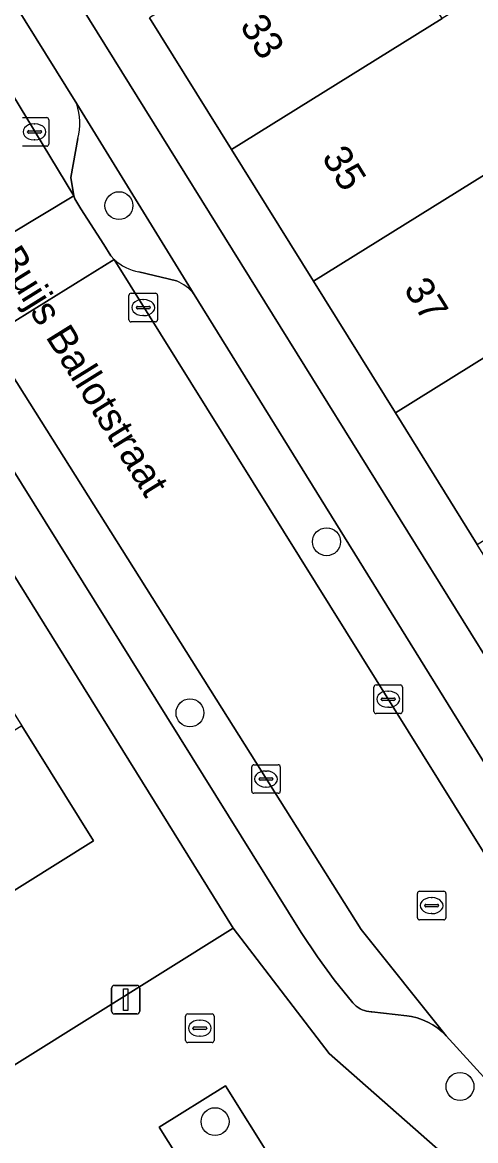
# Model space of a CAD drawing. Extents: x 159279 to 160377, y 384531 to 385888.
# Drawn here: x 159890.49 to 159906.36, y 385208.5 to 385247.64 of the extents above; entities that cross this region are included whole.
import ezdxf

# ---------------------------------------------------------------- set-up
doc = ezdxf.new("R2010")
doc.units = 0
for name, color, linetype in [('IMGEO_Boom', 7, 'Continuous'), ('IMGEO_Erf', 7, 'Continuous'), ('IMGEO_Groenvoorziening', 7, 'Continuous'), ('IMGEO_Kolk', 7, 'Continuous'), ('IMGEO_Lichtmast', 7, 'Continuous'), ('IMGEO_Openbare_ruimte_label', 7, 'Continuous'), ('IMGEO_Pand', 7, 'Continuous'), ('IMGEO_Pand_nummerreeks', 7, 'Continuous'), ('IMGEO_Parkeervlak_open', 7, 'Continuous'), ('IMGEO_Rijbaan_lokaal_open', 7, 'Continuous'), ('IMGEO_Rioolput', 7, 'Continuous'), ('IMGEO_Voetpad_open', 7, 'Continuous')]:
    doc.layers.add(name, color=color, linetype=linetype)

msp = doc.modelspace()

# ---------------------------------------------------------------- linework, layer by layer
at = {"layer": 'IMGEO_Boom'}
for centre in [(159893.872, 385241.229), (159901.137, 385229.465), (159896.358, 385223.476), (159905.809, 385210.399), (159897.235, 385209.169)]:
    msp.add_circle(centre, 0.489, dxfattribs=at)
at = {"layer": 'IMGEO_Erf'}
for points in [[(159874.554, 385250), (159876.87, 385246.277), (159879.772, 385241.613), (159882.675, 385236.948), (159884.428, 385234.13), (159884.952, 385234.433), (159886.091, 385232.602), (159888.985, 385227.949), (159887.839, 385227.236), (159887.052, 385226.744), (159888.091, 385225.08), (159888.879, 385225.571), (159890.472, 385223.02), (159892.987, 385218.993), (159884.787, 385213.871), (159885.503, 385212.727), (159884.271, 385211.955), (159880.084, 385209.331), (159875.962, 385206.747), (159877.981, 385203.506), (159897.868, 385215.935), (159886.273, 385234.601), (159876.665, 385250)], [(159891.439, 385250), (159895.643, 385243.226), (159910.65, 385219.082), (159911.688, 385219.727), (159908.772, 385224.445), (159907.654, 385226.254), (159908.164, 385226.553), (159906.413, 385229.368), (159903.546, 385233.977), (159900.679, 385238.586), (159897.812, 385243.194), (159894.945, 385247.803)]]:
    msp.add_lwpolyline(points, dxfattribs=at)
at = {"layer": 'IMGEO_Groenvoorziening'}
msp.add_lwpolyline([(159899.173, 385202.773), (159900.841, 385205.247), (159897.598, 385210.427), (159895.276, 385208.972)], close=True, dxfattribs=at)
at = {"layer": 'IMGEO_Kolk'}
for p, q in [((159890.492, 385244.31), (159891.344, 385244.31)), ((159891.418, 385244.236), (159891.418, 385243.384)), ((159890.676, 385243.804), (159890.676, 385243.816)), ((159890.719, 385243.853), (159891.117, 385243.853)), ((159890.905, 385244.09), (159890.93, 385244.09)), ((159891.16, 385243.816), (159891.16, 385243.804)), ((159891.114, 385243.767), (159890.716, 385243.767)), ((159890.928, 385243.53), (159890.903, 385243.53)), ((159891.344, 385243.31), (159890.492, 385243.31)), ((159894.223, 385237.234), (159894.223, 385238.086)), ((159894.298, 385238.16), (159895.15, 385238.16)), ((159894.711, 385237.94), (159894.736, 385237.94)), ((159895.224, 385238.086), (159895.224, 385237.234)), ((159894.482, 385237.654), (159894.482, 385237.666)), ((159894.92, 385237.617), (159894.522, 385237.617)), ((159894.525, 385237.703), (159894.923, 385237.703)), ((159894.966, 385237.666), (159894.966, 385237.654)), ((159895.15, 385237.16), (159894.298, 385237.16)), ((159894.734, 385237.38), (159894.709, 385237.38)), ((159902.795, 385223.526), (159902.795, 385224.378)), ((159902.87, 385224.452), (159903.722, 385224.452)), ((159903.796, 385224.378), (159903.796, 385223.526)), ((159903.054, 385223.946), (159903.054, 385223.958)), ((159903.492, 385223.909), (159903.094, 385223.909)), ((159903.097, 385223.995), (159903.495, 385223.995)), ((159903.283, 385224.232), (159903.308, 385224.232)), ((159903.538, 385223.958), (159903.538, 385223.946)), ((159903.306, 385223.672), (159903.281, 385223.672)), ((159903.722, 385223.452), (159902.87, 385223.452)), ((159898.518, 385220.735), (159898.518, 385221.587)), ((159898.593, 385221.661), (159899.445, 385221.661)), ((159899.519, 385221.587), (159899.519, 385220.735)), ((159898.777, 385221.155), (159898.777, 385221.167)), ((159899.215, 385221.118), (159898.817, 385221.118)), ((159898.82, 385221.204), (159899.218, 385221.204)), ((159899.006, 385221.441), (159899.031, 385221.441)), ((159899.261, 385221.167), (159899.261, 385221.155)), ((159899.029, 385220.881), (159899.004, 385220.881)), ((159899.445, 385220.661), (159898.593, 385220.661)), ((159896.278, 385212.939), (159897.13, 385212.939)), ((159896.203, 385212.013), (159896.203, 385212.865)), ((159896.691, 385212.719), (159896.716, 385212.719)), ((159897.204, 385212.865), (159897.204, 385212.013)), ((159896.462, 385212.433), (159896.462, 385212.445)), ((159896.9, 385212.396), (159896.502, 385212.396)), ((159896.505, 385212.482), (159896.903, 385212.482)), ((159896.714, 385212.159), (159896.689, 385212.159)), ((159896.946, 385212.445), (159896.946, 385212.433)), ((159897.13, 385211.939), (159896.278, 385211.939))]:
    msp.add_line(p, q, dxfattribs=at)
for points in [[(159890.492, 385244.31), (159891.344, 385244.31)], [(159891.418, 385244.236), (159891.418, 385243.384)], [(159891.344, 385243.31), (159890.492, 385243.31)], [(159894.223, 385237.234), (159894.223, 385238.086)], [(159894.298, 385238.16), (159895.15, 385238.16)], [(159895.224, 385238.086), (159895.224, 385237.234)], [(159895.15, 385237.16), (159894.298, 385237.16)], [(159902.795, 385223.526), (159902.795, 385224.378)], [(159902.87, 385224.452), (159903.722, 385224.452)], [(159903.796, 385224.378), (159903.796, 385223.526)], [(159903.722, 385223.452), (159902.87, 385223.452)], [(159898.518, 385220.735), (159898.518, 385221.587)], [(159898.593, 385221.661), (159899.445, 385221.661)], [(159899.519, 385221.587), (159899.519, 385220.735)], [(159899.445, 385220.661), (159898.593, 385220.661)], [(159896.278, 385212.939), (159897.13, 385212.939)], [(159896.203, 385212.013), (159896.203, 385212.865)], [(159897.204, 385212.865), (159897.204, 385212.013)], [(159897.13, 385211.939), (159896.278, 385211.939)]]:
    msp.add_lwpolyline(points, dxfattribs=at)
for centre, radius, start, end in [((159891.342, 385244.234), 0.0765, 1.552, 88.448), ((159891.342, 385244.234), 0.0765, 1.552, 88.448), ((159890.716, 385243.813), 0.0403, 85.8775, 175.7526), ((159891.121, 385243.815), 0.0386, 1.7309, 96.639), ((159890.713, 385243.803), 0.0366, 178.938, 274.7102), ((159891.117, 385243.81), 0.043, 264.8664, 352.4533), ((159891.342, 385243.386), 0.0765, 271.552, 358.448), ((159891.342, 385243.386), 0.0765, 271.552, 358.448), ((159894.3, 385238.084), 0.0765, 91.552, 178.448), ((159894.3, 385238.084), 0.0765, 91.552, 178.448), ((159895.148, 385238.084), 0.0765, 1.552, 88.448), ((159895.148, 385238.084), 0.0765, 1.552, 88.448), ((159894.522, 385237.663), 0.0403, 85.8775, 175.7526), ((159894.519, 385237.653), 0.0366, 178.938, 274.7102), ((159894.923, 385237.66), 0.043, 264.8664, 352.4533), ((159894.927, 385237.665), 0.0386, 1.7309, 96.639), ((159894.3, 385237.236), 0.0765, 181.552, 268.448), ((159894.3, 385237.236), 0.0765, 181.552, 268.448), ((159895.148, 385237.236), 0.0765, 271.552, 358.448), ((159895.148, 385237.236), 0.0765, 271.552, 358.448), ((159902.872, 385224.376), 0.0765, 91.552, 178.448), ((159902.872, 385224.376), 0.0765, 91.552, 178.448), ((159903.72, 385224.376), 0.0765, 1.552, 88.448), ((159903.72, 385224.376), 0.0765, 1.552, 88.448), ((159903.094, 385223.955), 0.0403, 85.8775, 175.7526), ((159903.091, 385223.945), 0.0366, 178.938, 274.7102), ((159903.495, 385223.952), 0.043, 264.8664, 352.4533), ((159903.499, 385223.957), 0.0386, 1.7309, 96.639), ((159902.872, 385223.528), 0.0765, 181.552, 268.448), ((159902.872, 385223.528), 0.0765, 181.552, 268.448), ((159903.72, 385223.528), 0.0765, 271.552, 358.448), ((159903.72, 385223.528), 0.0765, 271.552, 358.448), ((159898.595, 385221.585), 0.0765, 91.552, 178.448), ((159898.595, 385221.585), 0.0765, 91.552, 178.448), ((159899.443, 385221.585), 0.0765, 1.552, 88.448), ((159899.443, 385221.585), 0.0765, 1.552, 88.448), ((159898.817, 385221.164), 0.0403, 85.8775, 175.7526), ((159898.814, 385221.154), 0.0366, 178.938, 274.7102), ((159899.218, 385221.161), 0.043, 264.8664, 352.4533), ((159899.222, 385221.166), 0.0386, 1.7309, 96.639), ((159898.595, 385220.737), 0.0765, 181.552, 268.448), ((159898.595, 385220.737), 0.0765, 181.552, 268.448), ((159899.443, 385220.737), 0.0765, 271.552, 358.448), ((159899.443, 385220.737), 0.0765, 271.552, 358.448), ((159896.28, 385212.863), 0.0765, 91.552, 178.448), ((159896.28, 385212.863), 0.0765, 91.552, 178.448), ((159897.128, 385212.863), 0.0765, 1.552, 88.448), ((159897.128, 385212.863), 0.0765, 1.552, 88.448), ((159896.502, 385212.442), 0.0403, 85.8775, 175.7526), ((159896.499, 385212.432), 0.0366, 178.938, 274.7102), ((159896.903, 385212.439), 0.043, 264.8664, 352.4533), ((159896.907, 385212.444), 0.0386, 1.7309, 96.639), ((159896.28, 385212.015), 0.0765, 181.552, 268.448), ((159896.28, 385212.015), 0.0765, 181.552, 268.448), ((159897.128, 385212.015), 0.0765, 271.552, 358.448), ((159897.128, 385212.015), 0.0765, 271.552, 358.448)]:
    msp.add_arc(centre, radius, start, end, dxfattribs=at)
for centre, major_axis, ratio, start_param, end_param in [((159890.904, 385243.81), (-0.387, 0.002), 0.722429, 4.712389, 7.853982), ((159890.929, 385243.81), (-0.39, 0.002), 0.717154, 1.570796, 4.712389), ((159894.71, 385237.66), (-0.387, 0.002), 0.722429, 4.712389, 7.853982), ((159894.735, 385237.66), (-0.39, 0.002), 0.717154, 1.570796, 4.712389), ((159903.282, 385223.952), (-0.387, 0.002), 0.722429, 4.712389, 7.853982), ((159903.307, 385223.952), (-0.39, 0.002), 0.717154, 1.570796, 4.712389), ((159899.005, 385221.161), (-0.387, 0.002), 0.722429, 4.712389, 7.853982), ((159899.03, 385221.161), (-0.39, 0.002), 0.717154, 1.570796, 4.712389), ((159896.69, 385212.439), (-0.387, 0.002), 0.722429, 4.712389, 7.853982), ((159896.715, 385212.439), (-0.39, 0.002), 0.717154, 1.570796, 4.712389)]:
    msp.add_ellipse(centre, major_axis=major_axis, ratio=ratio, start_param=start_param, end_param=end_param, dxfattribs=at)
at = {"layer": 'IMGEO_Lichtmast'}
for p, q in [((159893.613, 385213.039), (159893.613, 385213.839)), ((159893.613, 385213.839), (159893.613, 385213.039)), ((159893.713, 385213.939), (159894.503, 385213.939)), ((159894.503, 385213.939), (159893.713, 385213.939)), ((159894.603, 385213.839), (159894.603, 385213.039)), ((159894.603, 385213.039), (159894.603, 385213.839)), ((159894.503, 385212.939), (159893.713, 385212.939)), ((159893.713, 385212.939), (159894.503, 385212.939))]:
    msp.add_line(p, q, dxfattribs=at)
msp.add_lwpolyline([(159894.033, 385213.814), (159894.183, 385213.814), (159894.183, 385213.064), (159894.033, 385213.064), (159894.033, 385213.814)], dxfattribs=at)
for centre, start, end in [((159893.713, 385213.839), 90, 180), ((159893.713, 385213.839), 90, 180), ((159894.503, 385213.839), 0, 90), ((159894.503, 385213.839), 360, 90), ((159893.713, 385213.039), 180, 270), ((159893.713, 385213.039), 180, 270), ((159894.503, 385213.039), 270, 0), ((159894.503, 385213.039), 270, 0)]:
    msp.add_arc(centre, 0.1, start, end, dxfattribs=at)
at = {"layer": 'IMGEO_Pand'}
for points in [[(159905.185, 385247.781), (159903.806, 385250), (159902.32, 385252.391), (159898.477, 385250), (159894.945, 385247.803), (159897.812, 385243.194)], [(159905.185, 385247.781), (159897.812, 385243.194), (159900.679, 385238.586), (159908.05, 385243.171), (159911.387, 385245.247), (159908.519, 385249.855)], [(159910.916, 385238.561), (159908.05, 385243.171), (159900.679, 385238.586), (159903.546, 385233.977)], [(159903.546, 385233.977), (159906.413, 385229.368), (159913.781, 385233.952), (159910.916, 385238.561)], [(159884.271, 385211.955), (159885.503, 385212.727), (159884.787, 385213.871), (159892.987, 385218.993), (159890.472, 385223.02), (159881.049, 385217.136)]]:
    msp.add_lwpolyline(points, close=True, dxfattribs=at)
at = {"layer": 'IMGEO_Parkeervlak_open'}
for points in [[(159869.009, 385279), (159869.372, 385278.416), (159874.85, 385269.744), (159880.066, 385261.765), (159892.289, 385241.572), (159892.193, 385242.217), (159892.431, 385243.575)], [(159892.396, 385244.788), (159889.155, 385250), (159881.866, 385261.724)], [(159893.71, 385239.344), (159906.682, 385218.533)], [(159895.884, 385238.594), (159894.573, 385238.917)], [(159906.729, 385221.619), (159896.505, 385238.121)], [(159889.18, 385233.547), (159900.246, 385215.792), (159900.818, 385214.937), (159901.409, 385214.131), (159902.055, 385213.326), (159902.112, 385213.267), (159902.174, 385213.212), (159902.24, 385213.164), (159902.311, 385213.122), (159902.385, 385213.086), (159902.462, 385213.057), (159902.541, 385213.035), (159902.622, 385213.02), (159902.704, 385213.013), (159902.718, 385213.012), (159903.946, 385212.872), (159904.108, 385212.846), (159904.305, 385212.798), (159904.497, 385212.733), (159904.682, 385212.651), (159904.859, 385212.552), (159905.027, 385212.438), (159905.183, 385212.31), (159905.328, 385212.168), (159902.355, 385215.889), (159889.293, 385236.61)]]:
    msp.add_lwpolyline(points, dxfattribs=at)
for centre, radius, start, end in [((159890.355, 385244.122), 2.147, 345.234, 18.0715), ((159894.837, 385240.536), 1.641, 226.6108, 260.7381), ((159895.324, 385237.215), 1.488, 37.498, 67.9108)]:
    msp.add_arc(centre, radius, start, end, dxfattribs=at)
at = {"layer": 'IMGEO_Rijbaan_lokaal_open'}
for points in [[(159892.289, 385241.572), (159880.066, 385261.765), (159874.85, 385269.744), (159869.372, 385278.416), (159864.912, 385275.672), (159887.881, 385238.926)], [(159889.293, 385236.61), (159893.71, 385239.344), (159893.588, 385239.473), (159893.339, 385239.872), (159892.539, 385241.123), (159892.329, 385241.471), (159892.289, 385241.572), (159887.881, 385238.926), (159888.022, 385238.771), (159888.106, 385238.678), (159889.03, 385237.168), (159889.136, 385236.999)]]:
    msp.add_lwpolyline(points, close=True, dxfattribs=at)
msp.add_lwpolyline([(159908.185, 385216.585), (159906.928, 385218.14), (159906.682, 385218.533), (159893.71, 385239.344), (159889.293, 385236.61), (159902.355, 385215.889), (159905.328, 385212.168), (159907.836, 385209.423), (159908.768, 385208.518), (159910.945, 385206.541), (159911.623, 385205.993), (159916.146, 385202.88), (159919.016, 385207.005), (159915.865, 385209.176)], dxfattribs=at)
at = {"layer": 'IMGEO_Rioolput'}
for p, q in [((159904.391, 385217.23), (159905.243, 385217.23)), ((159904.316, 385216.304), (159904.316, 385217.156)), ((159904.804, 385217.01), (159904.829, 385217.01)), ((159905.317, 385217.156), (159905.317, 385216.304)), ((159904.575, 385216.724), (159904.575, 385216.736)), ((159905.013, 385216.687), (159904.615, 385216.687)), ((159904.618, 385216.773), (159905.016, 385216.773)), ((159904.827, 385216.45), (159904.802, 385216.45)), ((159905.059, 385216.736), (159905.059, 385216.724)), ((159905.243, 385216.23), (159904.391, 385216.23))]:
    msp.add_line(p, q, dxfattribs=at)
for points in [[(159904.391, 385217.23), (159905.243, 385217.23)], [(159904.316, 385216.304), (159904.316, 385217.156)], [(159905.317, 385217.156), (159905.317, 385216.304)], [(159905.243, 385216.23), (159904.391, 385216.23)]]:
    msp.add_lwpolyline(points, dxfattribs=at)
for centre, radius, start, end in [((159904.393, 385217.154), 0.0765, 91.552, 178.448), ((159904.393, 385217.154), 0.0765, 91.552, 178.448), ((159905.241, 385217.154), 0.0765, 1.552, 88.448), ((159905.241, 385217.154), 0.0765, 1.552, 88.448), ((159904.615, 385216.733), 0.0403, 85.8775, 175.7526), ((159904.612, 385216.723), 0.0366, 178.938, 274.7102), ((159905.016, 385216.73), 0.043, 264.8664, 352.4533), ((159905.02, 385216.735), 0.0386, 1.7309, 96.639), ((159904.393, 385216.306), 0.0765, 181.552, 268.448), ((159904.393, 385216.306), 0.0765, 181.552, 268.448), ((159905.241, 385216.306), 0.0765, 271.552, 358.448), ((159905.241, 385216.306), 0.0765, 271.552, 358.448)]:
    msp.add_arc(centre, radius, start, end, dxfattribs=at)
for centre, major_axis, ratio, start_param, end_param in [((159904.803, 385216.73), (-0.387, 0.002), 0.722429, 4.712389, 7.853982), ((159904.828, 385216.73), (-0.39, 0.002), 0.717154, 1.570796, 4.712389)]:
    msp.add_ellipse(centre, major_axis=major_axis, ratio=ratio, start_param=start_param, end_param=end_param, dxfattribs=at)
at = {"layer": 'IMGEO_Voetpad_open'}
for points in [[(159860.911, 385279.229), (159858.302, 385283.419), (159857.525, 385284.725), (159854.654, 385285.32), (159874.585, 385253.337), (159875.488, 385251.889), (159876.665, 385250), (159886.273, 385234.601), (159897.868, 385215.935), (159901.229, 385211.553), (159905.522, 385207.774), (159905.738, 385207.626), (159925.993, 385193.712), (159926.338, 385193.522)], [(159872.159, 385277.364), (159875.913, 385271.256), (159878.884, 385266.521), (159878.949, 385266.416), (159881.866, 385261.724), (159889.155, 385250), (159892.396, 385244.788), (159896.505, 385238.121), (159906.729, 385221.619)], [(159931.97, 385200.472), (159931.86, 385200.579), (159911.876, 385214.271), (159910.21, 385216.971), (159911.473, 385217.758), (159910.65, 385219.082), (159895.643, 385243.226), (159891.439, 385250), (159879.026, 385270.004)], [(159896.505, 385238.121), (159892.396, 385244.788)], [(159892.431, 385243.575), (159892.193, 385242.217), (159892.289, 385241.572), (159892.329, 385241.471), (159892.539, 385241.123), (159893.339, 385239.872), (159893.588, 385239.473), (159893.71, 385239.344)], [(159894.573, 385238.917), (159895.884, 385238.594)], [(159907.836, 385209.423), (159905.328, 385212.168), (159905.183, 385212.31), (159905.027, 385212.438), (159904.859, 385212.552), (159904.682, 385212.651), (159904.497, 385212.733), (159904.305, 385212.798), (159904.108, 385212.846), (159903.946, 385212.872), (159902.718, 385213.012), (159902.704, 385213.013), (159902.622, 385213.02), (159902.541, 385213.035), (159902.462, 385213.057), (159902.385, 385213.086), (159902.311, 385213.122), (159902.24, 385213.164), (159902.174, 385213.212), (159902.112, 385213.267), (159902.055, 385213.326), (159901.409, 385214.131), (159900.818, 385214.937), (159900.246, 385215.792), (159889.18, 385233.547)]]:
    msp.add_lwpolyline(points, dxfattribs=at)
for points in [[(159883.226, 385194.945), (159882.392, 385196.335), (159880.362, 385199.671), (159889.853, 385205.588), (159891.924, 385202.267), (159896.777, 385194.565), (159897.854, 385195.244), (159898.65, 385196.398), (159898.018, 385196.834), (159901.11, 385201.318), (159905.522, 385207.774), (159901.229, 385211.553), (159897.868, 385215.935), (159877.981, 385203.506), (159875.962, 385206.747), (159875.306, 385207.741), (159848.178, 385190.971), (159849.402, 385189.422), (159873.789, 385204.573), (159876.435, 385200.263), (159879.641, 385195.041), (159855.694, 385180.077), (159856.768, 385178.491)], [(159895.276, 385208.972), (159897.598, 385210.427), (159900.841, 385205.247), (159899.173, 385202.773)]]:
    msp.add_lwpolyline(points, close=True, dxfattribs=at)
for centre, radius, start, end in [((159890.355, 385244.122), 2.147, 345.234, 18.0715), ((159894.837, 385240.536), 1.641, 226.6108, 260.7381), ((159895.324, 385237.215), 1.488, 37.498, 67.9108)]:
    msp.add_arc(centre, radius, start, end, dxfattribs=at)

# ---------------------------------------------------------------- texts
at = {"layer": 'IMGEO_Openbare_ruimte_label'}
msp.add_text('Buijs Ballotstraat', height=1, rotation=301.8778, dxfattribs=at).set_placement((159889.56, 385239.417))
at = {"layer": 'IMGEO_Pand_nummerreeks'}
for s, rotation, p in [('33', 301.8856, (159898.081, 385247.531)), ('35', 301.8849, (159900.948, 385242.921)), ('37', 301.8856, (159903.815, 385238.314))]:
    msp.add_text(s, height=1, rotation=rotation, dxfattribs=at).set_placement(p)

doc.saveas('drawing.dxf')
